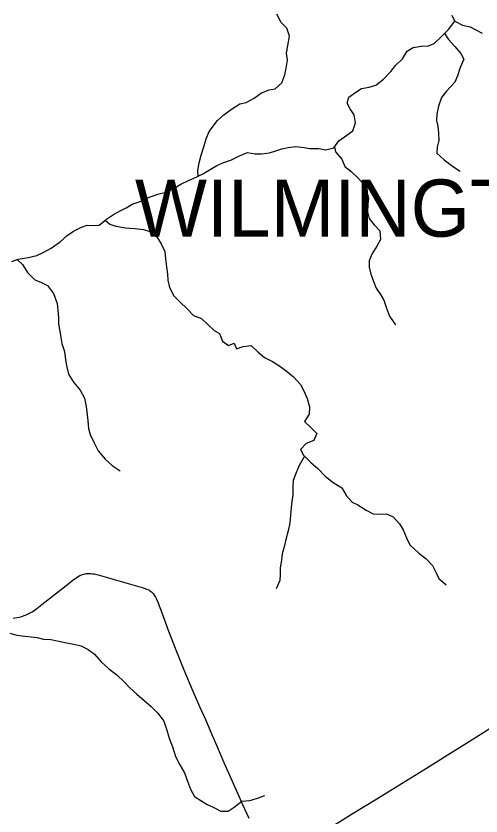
# Model space of a CAD drawing. Extents: x 1442749 to 1756758, y 235267 to 677782.
# Drawn here: x 1578419 to 1582491, y 520821 to 527823 of the extents above; entities that cross this region are included whole.
import ezdxf

# ---------------------------------------------------------------- set-up
doc = ezdxf.new("R2010")
doc.units = 0
for name, color, linetype in [('GM_X_Corporation_Text', 7, 'Continuous'), ('GM_X_County_Road', 7, 'Continuous'), ('GM_X_Minor_River', 7, 'Continuous'), ('GM_X_State_Route', 7, 'Continuous')]:
    doc.layers.add(name, color=color, linetype=linetype)

msp = doc.modelspace()

# ---------------------------------------------------------------- linework, layer by layer
at = {"layer": 'GM_X_County_Road'}
msp.add_lwpolyline([(1578394.6, 522553.4), (1578425.6, 522557.9), (1578446.6, 522561.9), (1578470.3, 522567.3), (1578492.2, 522574.5), (1578509.7, 522581.7), (1578526.3, 522589.3), (1578542.7, 522598.1), (1578559.9, 522608.5), (1578580.1, 522622.5), (1578601, 522637.6), (1578646.5, 522673.2), (1578712.6, 522724.9), (1578884.1, 522859.2), (1578906.8, 522876.8), (1578930, 522894.2), (1578951.3, 522909), (1578964.4, 522917.9), (1578977.8, 522925.4), (1578986.6, 522929.7), (1579000.9, 522935), (1579015.1, 522939), (1579034.5, 522942.6), (1579049.7, 522943.9), (1579063.3, 522944.5), (1579075.2, 522943.8), (1579090.3, 522941.9), (1579102.9, 522939.7), (1579116, 522936.5), (1579139.2, 522930.5), (1579221.2, 522907.2), (1579299.8, 522884.2), (1579441.3, 522845), (1579523.5, 522822.1), (1579543, 522815.7), (1579564.5, 522807.5), (1579581.5, 522799.6), (1579592.8, 522792.7), (1579604.5, 522784.3), (1579613.2, 522776), (1579620.2, 522768.9), (1579630.2, 522754.6), (1579640.6, 522737.3), (1579650.7, 522717.8), (1579663.5, 522686.5), (1579674.4, 522659.8), (1579685.3, 522630.2), (1579714.2, 522551.2), (1579755.8, 522438.3), (1579777.6, 522380), (1579812.3, 522290.6), (1579836.5, 522230.3), (1579890, 522099.2), (1579967.9, 521913.8), (1580027.2, 521780.4), (1580077.4, 521666.3), (1580134.6, 521534.2), (1580175.4, 521440), (1580206.7, 521365.2), (1580239.8, 521290.2), (1580312.8, 521125.2), (1580371.7, 520993.5), (1580403.9, 520921.6), (1580459.2, 520800.8)], dxfattribs=at)
at = {"layer": 'GM_X_Minor_River'}
for points in [[(1580182.5, 526908.6), (1580239.4, 526958.1), (1580306.1, 527007.5), (1580378.8, 527052.8), (1580435.1, 527066.2), (1580505.7, 527103.5), (1580568.4, 527150.9), (1580636.8, 527176.2), (1580689, 527185.7), (1580745.8, 527239.2), (1580774.7, 527309.1), (1580785.3, 527365.1), (1580798.2, 527435.2), (1580786.9, 527497.5), (1580799.7, 527565.6), (1580814.7, 527645.7), (1580791.5, 527716.2), (1580739.9, 527766.9), (1580702.7, 527839.5)], [(1582261.3, 527777.5), (1582237.8, 527826)], [(1580176.6, 526513.4), (1580230.5, 526538.9), (1580307, 526564.1), (1580375.5, 526599.4), (1580446, 526626.7), (1580510, 526615.9), (1580570.1, 526615.2), (1580638.4, 526626.5), (1580694.7, 526641.9), (1580747, 526659.3), (1580803.3, 526672.7), (1580869.5, 526682), (1580943.6, 526673.1), (1580993.6, 526664.5), (1581069.7, 526661.7), (1581133.7, 526650.9), (1581202.1, 526668.2), (1581244.9, 526729.9), (1581317.6, 526779.2), (1581368.2, 526816.7), (1581393.1, 526888.7), (1581379.8, 526957), (1581344.4, 527009.6), (1581318.9, 527060.1), (1581333.5, 527112.1), (1581394.2, 527157.5), (1581444.7, 527187), (1581513, 527200.3), (1581569.3, 527217.7), (1581638, 527269.1), (1581701, 527336.6), (1581741.7, 527388.3), (1581804.5, 527447.7), (1581845.4, 527515.5), (1581895.8, 527547), (1581966.1, 527560.2), (1582030.3, 527561.5), (1582080.7, 527583), (1582143.5, 527640.4), (1582206.3, 527703.9), (1582261.3, 527777.5), (1582329.1, 527742.7), (1582395, 527727.8), (1582446.8, 527701.2), (1582500.6, 527672.5)], [(1582171.3, 527668.6), (1582207.3, 527615.7), (1582262.7, 527556.8), (1582314.1, 527494), (1582339.6, 527443.6), (1582308.7, 527371.7), (1582285.8, 527299.8), (1582263.1, 527243.8), (1582188, 527164.5), (1582145.3, 527108.8), (1582118.3, 527034.8), (1582103.5, 526962.8), (1582102.8, 526908.6), (1582112.2, 526858.4), (1582119.6, 526798.1), (1582120.8, 526731.9), (1582106.1, 526673.8), (1582105.5, 526621.7), (1582168.9, 526562.8), (1582240.4, 526509.8), (1582310.1, 526464.9)], [(1580014.5, 526421.9), (1580013.1, 526470.6), (1580024.5, 526538.5), (1580039.9, 526604.3), (1580063.4, 526678), (1580084.8, 526747.7), (1580112.1, 526813.3), (1580182.5, 526908.6)], [(1581207.8, 526676.4), (1581217.7, 526633.9), (1581271.1, 526569.1), (1581298.4, 526506.5), (1581350, 526463.8), (1581417.4, 526400.9), (1581468.9, 526344.1), (1581492.2, 526285.7), (1581505.6, 526229.3), (1581499, 526175.2), (1581496.2, 526109), (1581511.5, 526050.7), (1581557, 525996), (1581604.4, 525941.3), (1581611.6, 525867), (1581578.8, 525807.1), (1581533.9, 525737.4), (1581513.2, 525679.5), (1581510.6, 525625.3), (1581525.8, 525563), (1581553.1, 525492.4), (1581574.5, 525440), (1581610, 525385.5), (1581641.4, 525334.9), (1581662.7, 525266.5), (1581689.9, 525195.9), (1581741.1, 525121.1)], [(1578382.7, 525673.2), (1578437.1, 525694.2), (1578527.4, 525708.4), (1578601.8, 525727), (1578656.4, 525754), (1578727.1, 525790.7), (1578806.3, 525845.2), (1578867.4, 525902.1), (1578922.2, 525939.1), (1578992.9, 525975.8), (1579043.3, 525992.8), (1579095.2, 525989.8), (1579147.3, 525992.8), (1579212.4, 526045.6), (1579273.2, 526084.4), (1579331.9, 526117.3), (1579384.4, 526144.3), (1579437.1, 526175.4), (1579505.5, 526198.1), (1579580.3, 526234.7), (1579660.9, 526263.1), (1579733.3, 526281.7), (1579810.1, 526320.3), (1579862.7, 526351.3), (1579929.3, 526382), (1579996, 526412.8), (1580062.6, 526445.5), (1580176.6, 526513.4)], [(1579199.4, 526035), (1579241.5, 526000.9), (1579295.1, 525983.8), (1579376.9, 525970.2), (1579458.7, 525962.5), (1579534.6, 525953), (1579592.2, 525935.8), (1579651.3, 525890.6), (1579692, 525827.7), (1579722.7, 525762.9), (1579729.4, 525696.7), (1579736, 525628.4), (1579744.6, 525562.1), (1579749.6, 525511.9), (1579764.3, 525447.5), (1579800.8, 525374.7), (1579857.7, 525319.4), (1579914.6, 525262.2), (1579973.3, 525200.9), (1580042.8, 525175.5), (1580154.8, 525069.1)], [(1578429.1, 525691.1), (1578476.2, 525649.3), (1578518.8, 525578.4), (1578585.5, 525514.9), (1578637, 525491.9), (1578694.5, 525464.7), (1578749.1, 525393.5), (1578779.3, 525306.7), (1578786.2, 525250.5), (1578790.7, 525178.2), (1578791.6, 525126.1), (1578802.4, 525063.8), (1578811.2, 525007.5), (1578820.2, 524955.2), (1578844.8, 524886.6), (1578853.3, 524814.3), (1578860.3, 524764.1), (1578878.7, 524687.6), (1578923.3, 524618.5), (1578979.9, 524547.3), (1579020.5, 524478.4), (1579033, 524404), (1579041.5, 524331.7), (1579048.4, 524279.4), (1579053.1, 524211.2), (1579068, 524160.8), (1579100.6, 524092.1), (1579139.1, 524017.2), (1579199.6, 523943.8), (1579262.5, 523888.5), (1579331.6, 523843)], [(1580154.8, 525069.1), (1580201, 525044.5), (1580228.2, 524976), (1580279.9, 524939.3), (1580330.3, 524960.8), (1580349.7, 524910.4), (1580408.1, 524929.8), (1580478.3, 524939), (1580539.8, 524880.1), (1580595.3, 524835.3), (1580665.1, 524798.4), (1580730.8, 524759.5), (1580784.4, 524716.8), (1580849.9, 524663.9), (1580909.2, 524599), (1580936.7, 524548.5), (1580967.9, 524473.9), (1580989.1, 524401.5), (1580986.4, 524339.3), (1580945.5, 524273.6), (1580997, 524222.8), (1581052.5, 524168), (1581027.8, 524108.1), (1580959.3, 524080.8), (1580910.6, 524029.2), (1580938, 523978.8), (1581001.4, 523913.8), (1581062.9, 523863), (1581126.3, 523794), (1581195.8, 523739.1), (1581271.4, 523694.1), (1581314.7, 523623.4), (1581362.1, 523568.6), (1581414, 523544), (1581485.6, 523499), (1581547.3, 523464.2), (1581597.4, 523461.6), (1581663.6, 523464.9), (1581723.4, 523440.1), (1581776.8, 523379.3), (1581810.2, 523324.8), (1581839.5, 523256.2), (1581868.8, 523193.7), (1581946.1, 523122.6), (1582007.7, 523073.8), (1582067.1, 523012.9), (1582098.4, 522950.3), (1582121.9, 522899.9), (1582185.4, 522845)], [(1580946, 523970.6), (1580898.9, 523888.9), (1580870, 523819), (1580847.2, 523757.1), (1580842.6, 523705), (1580843.7, 523628.8), (1580835.1, 523574.7), (1580828.4, 523520.6), (1580821.6, 523450.5), (1580816.8, 523386.3), (1580804, 523316.2), (1580781, 523240.3), (1580770.4, 523188.2), (1580749.5, 523116.2), (1580744.8, 523060.1), (1580734, 522992), (1580731.4, 522937.9), (1580728.7, 522881.8), (1580697.8, 522807.9)], [(1578366.5, 522421.5), (1578428.1, 522404.3), (1578498, 522394.9), (1578551.9, 522389.8), (1578603.7, 522382.8), (1578659.5, 522369.6), (1578723.4, 522364.4), (1578779.2, 522355.3), (1578860.8, 522337.6), (1578912.6, 522326.6), (1578990.3, 522309), (1579051.6, 522277.7), (1579106.8, 522236.6), (1579165.5, 522171.3), (1579232.2, 522107.9), (1579303.2, 522056.4), (1579367.9, 521995), (1579414.9, 521944), (1579477.7, 521886.6), (1579540.6, 521831.3), (1579603.6, 521780), (1579662.4, 521720.7), (1579713, 521651.6), (1579741.3, 521570.9), (1579761.9, 521502.3), (1579788.4, 521425.7), (1579814.7, 521343), (1579853.2, 521270.1), (1579895.7, 521199.2), (1579922.2, 521124.5), (1579946.8, 521055.9), (1579981.5, 520993.1), (1580092, 520921.2)], [(1580092, 520921.2), (1580140.1, 520902.6), (1580211.8, 520863.6), (1580277.9, 520862.9), (1580328.4, 520898.4), (1580397.2, 520951.8), (1580467.4, 520957), (1580533.8, 520978.3), (1580598.2, 520999.6)]]:
    msp.add_lwpolyline(points, dxfattribs=at)
at = {"layer": 'GM_X_State_Route'}
msp.add_lwpolyline([(1581153.8, 520709.7), (1581372.2, 520845.5), (1581578.3, 520970.8), (1581802, 521109.3), (1581989.3, 521226.1), (1582218, 521367.6), (1582395.4, 521479.9), (1582618.6, 521617.7)], dxfattribs=at)

# ---------------------------------------------------------------- texts
at = {"layer": 'GM_X_Corporation_Text'}
msp.add_text('WILMINGTON', height=500, rotation=0.00001, dxfattribs=at).set_placement((1579460.8, 525891.5))

doc.saveas('drawing.dxf')
